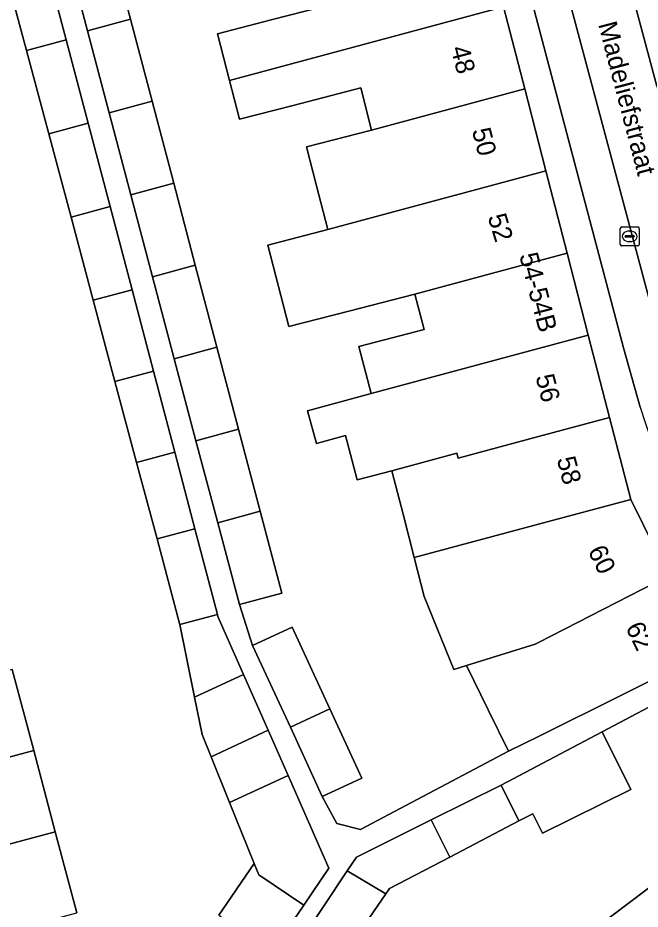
# Model space of a CAD drawing. Extents: x 162542 to 163147, y 380779 to 381521.
# Drawn here: x 162972.3 to 163005.41, y 380934.95 to 380982.36 of the extents above; entities that cross this region are included whole.
import ezdxf

# ---------------------------------------------------------------- set-up
doc = ezdxf.new("R2010")
doc.units = 0
for name, color, linetype in [('IMGEO_Erf', 7, 'Continuous'), ('IMGEO_Kolk', 7, 'Continuous'), ('IMGEO_Openbare_ruimte_label', 7, 'Continuous'), ('IMGEO_Pand', 7, 'Continuous'), ('IMGEO_Pand_nummerreeks', 7, 'Continuous'), ('IMGEO_Parkeervlak_open', 7, 'Continuous'), ('IMGEO_Rijbaan_lokaal_open', 7, 'Continuous'), ('IMGEO_Voetpad_open', 7, 'Continuous')]:
    doc.layers.add(name, color=color, linetype=linetype)

msp = doc.modelspace()

# ---------------------------------------------------------------- linework, layer by layer
at = {"layer": 'IMGEO_Erf'}
for points in [[(162977.142, 380986.651), (162978.292, 380982.289), (162979.441, 380977.927), (162980.59, 380973.567), (162981.74, 380969.203), (162982.89, 380964.84), (162984.039, 380960.478), (162985.189, 380956.115), (162986.337, 380951.759), (162984.087, 380951.152), (162984.788, 380948.981), (162986.896, 380949.956), (162988.904, 380945.611), (162990.606, 380941.93), (162988.498, 380940.954), (162989.272, 380939.516), (162990.528, 380939.187), (162998.411, 380943.355), (162997.328, 380945.556), (162996.171, 380947.908), (162995.502, 380947.7), (162993.924, 380951.587), (162993.392, 380953.65), (162992.796, 380955.959), (162992.198, 380958.276), (162990.356, 380957.781), (162989.723, 380960.139), (162988.184, 380959.726), (162987.717, 380961.466), (162991.093, 380962.373), (162990.445, 380964.882), (162993.916, 380965.778), (162993.427, 380967.671), (162989.905, 380966.762), (162986.717, 380965.939), (162985.598, 380970.273), (162988.786, 380971.096), (162988.183, 380973.43), (162987.649, 380975.498), (162991.12, 380976.394), (162990.542, 380978.633), (162986.954, 380977.707), (162984.097, 380976.97), (162983.565, 380979.035), (162982.925, 380981.513), (162985.782, 380982.251), (162989.315, 380983.163)], [(162982.997, 380934.639), (162984.876, 380937.38), (162983.567, 380940.622), (162982.582, 380943.064), (162982.106, 380944.245), (162981.702, 380946.231), (162980.919, 380950.089), (162980.907, 380950.147), (162979.704, 380954.647), (162978.617, 380958.713), (162977.465, 380963.025), (162976.312, 380967.339), (162975.128, 380971.768), (162973.944, 380976.197), (162972.76, 380980.627), (162971.576, 380985.057)], [(162971.988, 380947.7), (162973.14, 380943.385), (162974.29, 380939.073), (162975.439, 380934.767)], [(163003.112, 380933.989), (163007.525, 380937.333), (163010.415, 380939.523), (163009.443, 380940.848), (163011.851, 380942.784), (163011.456, 380943.508), (163009.388, 380942.492), (163007.409, 380946.521), (163003.382, 380944.389), (163004.906, 380941.323), (163000.218, 380938.994), (162999.703, 380940.03), (162998.96, 380939.661), (162995.276, 380937.727), (162992.073, 380936.046), (162991.882, 380935.769), (162989.247, 380931.936)]]:
    msp.add_lwpolyline(points, dxfattribs=at)
at = {"layer": 'IMGEO_Kolk'}
for p, q in [((163004.351, 380970.313), (163004.351, 380971.165)), ((163004.426, 380971.239), (163005.278, 380971.239)), ((163005.352, 380971.165), (163005.352, 380970.313)), ((163004.61, 380970.733), (163004.61, 380970.745)), ((163005.048, 380970.696), (163004.65, 380970.696)), ((163004.653, 380970.782), (163005.051, 380970.782)), ((163004.839, 380971.019), (163004.864, 380971.019)), ((163005.094, 380970.745), (163005.094, 380970.733)), ((163005.278, 380970.239), (163004.426, 380970.239)), ((163004.862, 380970.459), (163004.837, 380970.459))]:
    msp.add_line(p, q, dxfattribs=at)
for points in [[(163004.351, 380970.313), (163004.351, 380971.165)], [(163004.426, 380971.239), (163005.278, 380971.239)], [(163005.352, 380971.165), (163005.352, 380970.313)], [(163005.278, 380970.239), (163004.426, 380970.239)]]:
    msp.add_lwpolyline(points, dxfattribs=at)
for centre, radius, start, end in [((163004.428, 380971.163), 0.0765, 91.552, 178.448), ((163004.428, 380971.163), 0.0765, 91.552, 178.448), ((163005.276, 380971.163), 0.0765, 1.552, 88.448), ((163005.276, 380971.163), 0.0765, 1.552, 88.448), ((163004.65, 380970.742), 0.0403, 85.8775, 175.7526), ((163004.647, 380970.732), 0.0366, 178.938, 274.7102), ((163005.051, 380970.739), 0.043, 264.8664, 352.4533), ((163005.055, 380970.744), 0.0386, 1.7309, 96.639), ((163004.428, 380970.315), 0.0765, 181.552, 268.448), ((163004.428, 380970.315), 0.0765, 181.552, 268.448), ((163005.276, 380970.315), 0.0765, 271.552, 358.448), ((163005.276, 380970.315), 0.0765, 271.552, 358.448)]:
    msp.add_arc(centre, radius, start, end, dxfattribs=at)
for centre, major_axis, ratio, start_param, end_param in [((163004.838, 380970.739), (-0.387, 0.002), 0.722429, 4.712389, 7.853982), ((163004.863, 380970.739), (-0.39, 0.002), 0.717154, 1.570796, 4.712389)]:
    msp.add_ellipse(centre, major_axis=major_axis, ratio=ratio, start_param=start_param, end_param=end_param, dxfattribs=at)
at = {"layer": 'IMGEO_Pand'}
for points in [[(162997.015, 380987.319), (162988.811, 380985.115), (162989.315, 380983.163), (162985.782, 380982.251), (162982.925, 380981.513), (162983.565, 380979.035), (162998.142, 380982.951)], [(162978.292, 380982.289), (162977.142, 380986.651), (162974.842, 380986.033), (162975.998, 380981.673)], [(162974.874, 380981.192), (162973.706, 380985.627), (162971.576, 380985.057), (162972.76, 380980.627)], [(162983.565, 380979.035), (162984.097, 380976.97), (162986.954, 380977.707), (162990.542, 380978.633), (162991.12, 380976.394), (162999.27, 380978.582), (162998.142, 380982.951)], [(162978.292, 380982.289), (162975.998, 380981.673), (162977.153, 380977.313), (162979.441, 380977.927)], [(162974.874, 380981.192), (162972.76, 380980.627), (162973.944, 380976.197), (162976.041, 380976.758)], [(162988.786, 380971.096), (163000, 380974.109), (163000.397, 380974.215), (163000, 380975.752), (162999.27, 380978.582), (162991.12, 380976.394), (162987.649, 380975.498), (162988.183, 380973.43)], [(162978.308, 380972.955), (162980.59, 380973.567), (162979.441, 380977.927), (162977.153, 380977.313)], [(162973.944, 380976.197), (162975.128, 380971.768), (162977.208, 380972.324), (162976.041, 380976.758)], [(162988.786, 380971.096), (162985.598, 380970.273), (162986.717, 380965.939), (162989.905, 380966.762), (162993.427, 380967.671), (163000, 380969.437), (163001.524, 380969.847), (163000.397, 380974.215), (163000, 380974.109)], [(162978.308, 380972.955), (162979.465, 380968.592), (162981.74, 380969.203), (162980.59, 380973.567)], [(162976.312, 380967.339), (162978.375, 380967.89), (162977.208, 380972.324), (162975.128, 380971.768)], [(163001.524, 380969.847), (163000, 380969.437), (162993.427, 380967.671), (162993.916, 380965.778), (162990.445, 380964.882), (162991.093, 380962.373), (163000, 380964.766), (163002.651, 380965.479)], [(162982.89, 380964.84), (162981.74, 380969.203), (162979.465, 380968.592), (162980.621, 380964.23)], [(162976.312, 380967.339), (162977.465, 380963.025), (162979.511, 380963.572), (162978.375, 380967.89)], [(163002.651, 380965.479), (163000, 380964.766), (162991.093, 380962.373), (162987.717, 380961.466), (162988.184, 380959.726), (162989.723, 380960.139), (162990.356, 380957.781), (162992.198, 380958.276), (162995.654, 380959.204), (162995.721, 380958.945), (163000, 380960.095), (163003.778, 380961.11)], [(162984.039, 380960.478), (162982.89, 380964.84), (162980.621, 380964.23), (162981.776, 380959.87)], [(162980.647, 380959.256), (162979.511, 380963.572), (162977.465, 380963.025), (162978.617, 380958.713)], [(163003.778, 380961.11), (163000, 380960.095), (162995.721, 380958.945), (162995.654, 380959.204), (162992.198, 380958.276), (162992.796, 380955.959), (162993.392, 380953.65), (163000, 380955.425), (163004.915, 380956.745)], [(162984.039, 380960.478), (162981.776, 380959.87), (162982.933, 380955.508), (162985.189, 380956.115)], [(162980.647, 380959.256), (162978.617, 380958.713), (162979.704, 380954.647), (162981.718, 380955.185)], [(163006.91, 380952.69), (163004.915, 380956.745), (163000, 380955.425), (162993.392, 380953.65), (162993.924, 380951.587), (162995.502, 380947.7), (162996.171, 380947.908), (162999.831, 380949.044), (163000, 380949.131)], [(162982.933, 380955.508), (162984.087, 380951.152), (162986.337, 380951.759), (162985.189, 380956.115)], [(162981.718, 380955.185), (162979.704, 380954.647), (162980.907, 380950.147), (162980.919, 380950.089), (162982.919, 380950.624)], [(162996.171, 380947.908), (162997.328, 380945.556), (162998.411, 380943.355), (163000, 380944.136), (163004.454, 380946.36), (163008.927, 380948.593), (163006.91, 380952.69), (163000, 380949.131), (162999.831, 380949.044)], [(162984.306, 380947.443), (162982.944, 380950.528), (162982.919, 380950.624), (162980.919, 380950.089), (162981.702, 380946.231)], [(162986.8, 380944.628), (162988.904, 380945.611), (162986.896, 380949.956), (162984.788, 380948.981)], [(162971.988, 380947.7), (162960.448, 380944.613), (162961.599, 380940.299), (162973.14, 380943.385)], [(162984.306, 380947.443), (162981.702, 380946.231), (162982.106, 380944.245), (162982.582, 380943.064), (162985.616, 380944.473)], [(162986.8, 380944.628), (162988.498, 380940.954), (162990.606, 380941.93), (162988.904, 380945.611)], [(162983.567, 380940.622), (162986.68, 380942.062), (162985.616, 380944.473), (162982.582, 380943.064)], [(163003.382, 380944.389), (162998.021, 380941.551), (162998.96, 380939.661), (162999.703, 380940.03), (163000.218, 380938.994), (163004.906, 380941.323)], [(162962.749, 380935.986), (162974.29, 380939.073), (162973.14, 380943.385), (162961.599, 380940.299)], [(162986.68, 380942.062), (162983.567, 380940.622), (162984.876, 380937.38), (162985.116, 380936.785), (162987.511, 380935.168), (162988.851, 380937.143)], [(162998.96, 380939.661), (162998.021, 380941.551), (162994.291, 380939.698), (162995.276, 380937.727)], [(162995.276, 380937.727), (162994.291, 380939.698), (162990.315, 380937.722), (162989.825, 380936.985), (162991.882, 380935.769), (162992.073, 380936.046)], [(162962.749, 380935.986), (162963.9, 380931.672), (162975.439, 380934.767), (162974.29, 380939.073)], [(162987.511, 380935.168), (162985.116, 380936.785), (162984.876, 380937.38), (162982.997, 380934.639), (162983.477, 380934.314), (162985.846, 380932.714)], [(163007.525, 380937.333), (163003.112, 380933.989), (163003.23, 380933.813), (163009.873, 380925.072), (163010.56, 380925.593), (163011.078, 380924.98), (163013.305, 380926.766), (163012.859, 380927.379), (163014.547, 380928.837), (163007.628, 380937.177)], [(162989.825, 380936.985), (162987.308, 380933.205), (162989.247, 380931.936), (162991.882, 380935.769)]]:
    msp.add_lwpolyline(points, close=True, dxfattribs=at)
at = {"layer": 'IMGEO_Parkeervlak_open'}
for points in [[(162977.093, 381087.926), (162983.381, 381064.467), (162989.209, 381042.691), (162990.072, 381039.464), (162991.279, 381034.955), (162999.787, 381003.044), (163003.342, 380989.772), (163004.203, 380986.558), (163006.3, 380978.73), (163010.339, 380963.624)], [(163007.316, 380962.07), (163006.499, 380965.138), (163001.013, 380985.655), (163000.14, 380988.922), (162999.993, 380989.471), (162993.511, 381013.755), (162989.412, 381029.037), (162986.861, 381038.573), (162986, 381041.79), (162982.725, 381054.03), (162974.643, 381084.361)], [(162972.874, 381083.15), (162980.797, 381053.613), (162991.609, 381013.169), (162998.083, 380989.169), (163004.521, 380964.81), (163005.41, 380961.654)]]:
    msp.add_lwpolyline(points, dxfattribs=at)
msp.add_arc((163075.12, 380984.303), 73.297, 197.99917, 220.99892, dxfattribs=at)
at = {"layer": 'IMGEO_Rijbaan_lokaal_open'}
msp.add_lwpolyline([(163006.3, 380978.73), (163004.203, 380986.558), (163001.013, 380985.655), (163006.499, 380965.138), (163007.316, 380962.07)], dxfattribs=at)
at = {"layer": 'IMGEO_Voetpad_open'}
for points in [[(163005.41, 380961.654), (163004.521, 380964.81), (162998.083, 380989.169), (162991.609, 381013.169), (162980.797, 381053.613), (162972.874, 381083.15)], [(163008.927, 380948.593), (163004.454, 380946.36), (163000, 380944.136), (162998.411, 380943.355), (162990.528, 380939.187), (162989.272, 380939.516), (162988.498, 380940.954), (162986.8, 380944.628), (162984.788, 380948.981), (162984.087, 380951.152), (162982.933, 380955.508), (162981.776, 380959.87), (162980.621, 380964.23), (162979.465, 380968.592), (162978.308, 380972.955), (162977.153, 380977.313), (162975.998, 380981.673), (162974.842, 380986.033)], [(162973.706, 380985.627), (162974.874, 380981.192), (162976.041, 380976.758), (162977.208, 380972.324), (162978.375, 380967.89), (162979.511, 380963.572), (162980.647, 380959.256), (162981.718, 380955.185), (162982.919, 380950.624), (162982.944, 380950.528), (162984.306, 380947.443), (162985.616, 380944.473), (162986.68, 380942.062), (162988.851, 380937.143), (162987.511, 380935.168), (162985.846, 380932.714), (162984.021, 380930.024), (162982.427, 380927.393), (162977.746, 380926.105), (162974.289, 380925.189), (162971.033, 380924.334)], [(162998.142, 380982.951), (162999.27, 380978.582), (163000, 380975.752), (163000.397, 380974.215), (163001.524, 380969.847), (163002.651, 380965.479), (163003.778, 380961.11), (163004.915, 380956.745), (163006.91, 380952.69), (163008.927, 380948.593), (163009.477, 380947.537), (163011.456, 380943.508), (163011.851, 380942.784), (163018.7, 380934.274), (163020.715, 380931.793), (163024.01, 380934.429)], [(162987.308, 380933.205), (162989.825, 380936.985), (162990.315, 380937.722), (162994.291, 380939.698), (162998.021, 380941.551), (163003.382, 380944.389), (163007.409, 380946.521)]]:
    msp.add_lwpolyline(points, dxfattribs=at)
msp.add_arc((163075.12, 380984.303), 73.297, 197.99917, 220.99892, dxfattribs=at)

# ---------------------------------------------------------------- texts
at = {"layer": 'IMGEO_Openbare_ruimte_label'}
msp.add_text('Madeliefstraat', height=1, rotation=284.6619, dxfattribs=at).set_placement((163003.169, 380982.026))
at = {"layer": 'IMGEO_Pand_nummerreeks'}
for s, rotation, p in [('48', 284.4713, (162995.324, 380980.743)), ('50', 284.4713, (162996.451, 380976.376)), ('52', 287.076, (162997.284, 380971.781)), ('54-54B', 284.467, (162998.971, 380969.737)), ('56', 284.467, (162999.833, 380963.276)), ('58', 284.5988, (163000.964, 380958.897)), ('60', 296.1954, (163002.605, 380954.008)), ('62', 296.2115, (163004.61, 380949.937))]:
    msp.add_text(s, height=1, rotation=rotation, dxfattribs=at).set_placement(p)

doc.saveas('drawing.dxf')
